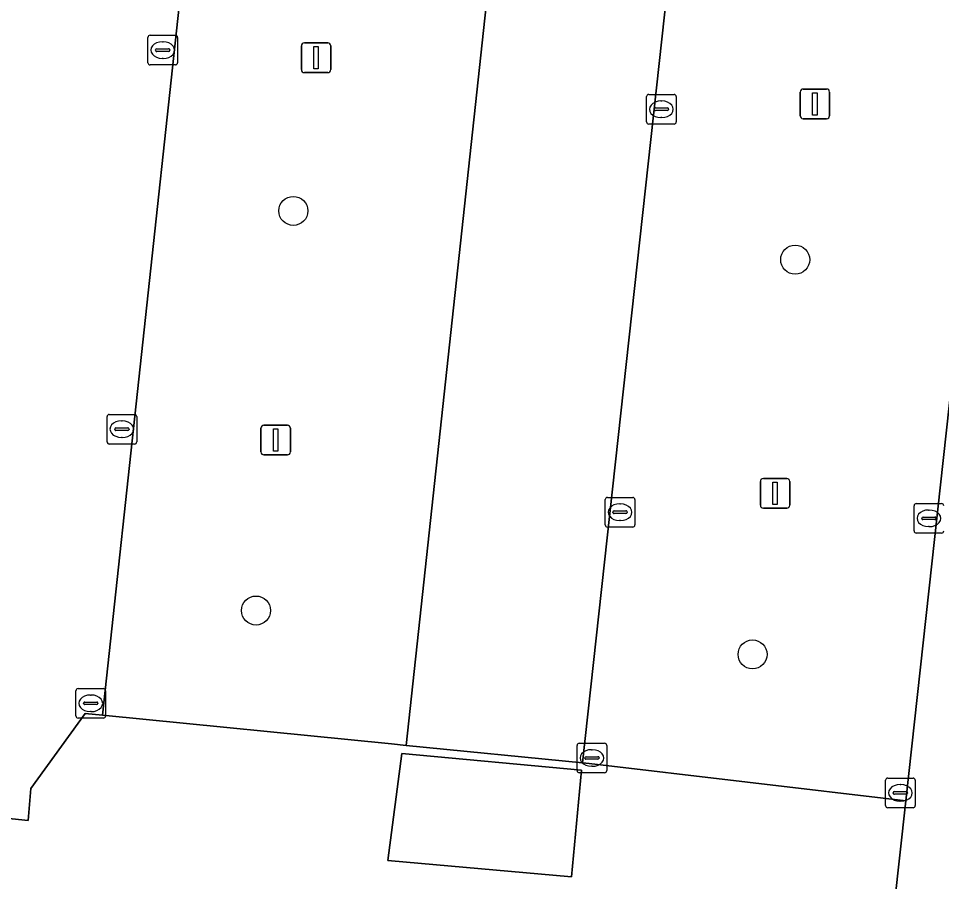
# Model space of a CAD drawing. Extents: x 162184 to 163154, y 385507 to 386516.
# Drawn here: x 162513.7 to 162544.83, y 386358.02 to 386387.13 of the extents above; entities that cross this region are included whole.
import ezdxf

# ---------------------------------------------------------------- set-up
doc = ezdxf.new("R2010")
doc.units = 0
for name, color, linetype in [('IMGEO_Boom', 7, 'Continuous'), ('IMGEO_Groenvoorziening', 7, 'Continuous'), ('IMGEO_Haag', 7, 'Continuous'), ('IMGEO_Kolk', 7, 'Continuous'), ('IMGEO_Lichtmast', 7, 'Continuous'), ('IMGEO_Parkeervlak_open', 7, 'Continuous'), ('IMGEO_Rijbaan_lokaal_open', 7, 'Continuous'), ('IMGEO_Voetpad_open', 7, 'Continuous')]:
    doc.layers.add(name, color=color, linetype=linetype)

msp = doc.modelspace()

# ---------------------------------------------------------------- linework, layer by layer
at = {"layer": 'IMGEO_Boom'}
for centre in [(162522.969, 386380.64), (162539.892, 386378.995), (162521.71, 386367.162), (162538.455, 386365.683)]:
    msp.add_circle(centre, 0.489, dxfattribs=at)
at = {"layer": 'IMGEO_Groenvoorziening'}
msp.add_lwpolyline([(162526.629, 386362.335), (162526.15, 386358.73), (162532.346, 386358.181), (162532.69, 386361.782)], close=True, dxfattribs=at)
at = {"layer": 'IMGEO_Haag'}
msp.add_lwpolyline([(162532.69, 386361.782), (162526.629, 386362.335), (162526.15, 386358.73), (162532.346, 386358.181)], close=True, dxfattribs=at)
at = {"layer": 'IMGEO_Kolk'}
for p, q in [((162518.064, 386385.636), (162518.064, 386386.488)), ((162518.139, 386386.562), (162518.991, 386386.562)), ((162518.552, 386386.342), (162518.577, 386386.342)), ((162519.065, 386386.488), (162519.065, 386385.636)), ((162518.323, 386386.056), (162518.323, 386386.068)), ((162518.761, 386386.019), (162518.363, 386386.019)), ((162518.366, 386386.105), (162518.764, 386386.105)), ((162518.807, 386386.068), (162518.807, 386386.056)), ((162518.575, 386385.782), (162518.55, 386385.782)), ((162518.991, 386385.562), (162518.139, 386385.562)), ((162534.879, 386383.642), (162534.879, 386384.494)), ((162534.954, 386384.568), (162535.806, 386384.568)), ((162535.88, 386384.494), (162535.88, 386383.642)), ((162535.181, 386384.111), (162535.579, 386384.111)), ((162535.367, 386384.348), (162535.392, 386384.348)), ((162535.138, 386384.062), (162535.138, 386384.074)), ((162535.576, 386384.025), (162535.178, 386384.025)), ((162535.622, 386384.074), (162535.622, 386384.062)), ((162535.806, 386383.568), (162534.954, 386383.568)), ((162535.39, 386383.788), (162535.365, 386383.788)), ((162516.685, 386372.852), (162516.685, 386373.704)), ((162516.76, 386373.778), (162517.612, 386373.778)), ((162517.173, 386373.558), (162517.198, 386373.558)), ((162517.686, 386373.704), (162517.686, 386372.852)), ((162516.944, 386373.272), (162516.944, 386373.284)), ((162517.382, 386373.235), (162516.984, 386373.235)), ((162516.987, 386373.321), (162517.385, 386373.321)), ((162517.428, 386373.284), (162517.428, 386373.272)), ((162517.196, 386372.998), (162517.171, 386372.998)), ((162517.612, 386372.778), (162516.76, 386372.778)), ((162533.487, 386370.052), (162533.487, 386370.904)), ((162533.562, 386370.978), (162534.414, 386370.978)), ((162533.975, 386370.758), (162534, 386370.758)), ((162534.488, 386370.904), (162534.488, 386370.052)), ((162543.976, 386370.771), (162544.828, 386370.771)), ((162533.746, 386370.472), (162533.746, 386370.484)), ((162534.184, 386370.435), (162533.786, 386370.435)), ((162533.789, 386370.521), (162534.187, 386370.521)), ((162534.23, 386370.484), (162534.23, 386370.472)), ((162543.901, 386369.845), (162543.901, 386370.697)), ((162544.389, 386370.551), (162544.414, 386370.551)), ((162533.998, 386370.198), (162533.973, 386370.198)), ((162544.16, 386370.265), (162544.16, 386370.277)), ((162544.598, 386370.228), (162544.2, 386370.228)), ((162544.203, 386370.314), (162544.601, 386370.314)), ((162544.644, 386370.277), (162544.644, 386370.265)), ((162534.414, 386369.978), (162533.562, 386369.978)), ((162544.412, 386369.991), (162544.387, 386369.991)), ((162544.828, 386369.771), (162543.976, 386369.771)), ((162515.712, 386364.532), (162516.564, 386364.532)), ((162515.637, 386363.606), (162515.637, 386364.458)), ((162516.125, 386364.312), (162516.15, 386364.312)), ((162516.638, 386364.458), (162516.638, 386363.606)), ((162515.896, 386364.026), (162515.896, 386364.038)), ((162516.334, 386363.989), (162515.936, 386363.989)), ((162515.939, 386364.075), (162516.337, 386364.075)), ((162516.38, 386364.038), (162516.38, 386364.026)), ((162516.148, 386363.752), (162516.123, 386363.752)), ((162516.564, 386363.532), (162515.712, 386363.532)), ((162532.613, 386362.688), (162533.465, 386362.688)), ((162532.538, 386361.762), (162532.538, 386362.614)), ((162533.026, 386362.468), (162533.051, 386362.468)), ((162533.539, 386362.614), (162533.539, 386361.762)), ((162532.797, 386362.182), (162532.797, 386362.194)), ((162533.235, 386362.145), (162532.837, 386362.145)), ((162532.84, 386362.231), (162533.238, 386362.231)), ((162533.281, 386362.194), (162533.281, 386362.182)), ((162533.049, 386361.908), (162533.024, 386361.908)), ((162533.465, 386361.688), (162532.613, 386361.688)), ((162542.94, 386360.585), (162542.94, 386361.437)), ((162543.015, 386361.511), (162543.867, 386361.511)), ((162543.941, 386361.437), (162543.941, 386360.585)), ((162543.428, 386361.291), (162543.453, 386361.291)), ((162543.199, 386361.005), (162543.199, 386361.017)), ((162543.637, 386360.968), (162543.239, 386360.968)), ((162543.242, 386361.054), (162543.64, 386361.054)), ((162543.683, 386361.017), (162543.683, 386361.005)), ((162543.867, 386360.511), (162543.015, 386360.511)), ((162543.451, 386360.731), (162543.426, 386360.731))]:
    msp.add_line(p, q, dxfattribs=at)
for points in [[(162518.064, 386385.636), (162518.064, 386386.488)], [(162518.139, 386386.562), (162518.991, 386386.562)], [(162519.065, 386386.488), (162519.065, 386385.636)], [(162518.991, 386385.562), (162518.139, 386385.562)], [(162534.879, 386383.642), (162534.879, 386384.494)], [(162534.954, 386384.568), (162535.806, 386384.568)], [(162535.88, 386384.494), (162535.88, 386383.642)], [(162535.806, 386383.568), (162534.954, 386383.568)], [(162516.685, 386372.852), (162516.685, 386373.704)], [(162516.76, 386373.778), (162517.612, 386373.778)], [(162517.686, 386373.704), (162517.686, 386372.852)], [(162517.612, 386372.778), (162516.76, 386372.778)], [(162533.487, 386370.052), (162533.487, 386370.904)], [(162533.562, 386370.978), (162534.414, 386370.978)], [(162534.488, 386370.904), (162534.488, 386370.052)], [(162543.976, 386370.771), (162544.828, 386370.771)], [(162543.901, 386369.845), (162543.901, 386370.697)], [(162534.414, 386369.978), (162533.562, 386369.978)], [(162544.828, 386369.771), (162543.976, 386369.771)], [(162515.712, 386364.532), (162516.564, 386364.532)], [(162515.637, 386363.606), (162515.637, 386364.458)], [(162516.638, 386364.458), (162516.638, 386363.606)], [(162516.564, 386363.532), (162515.712, 386363.532)], [(162532.613, 386362.688), (162533.465, 386362.688)], [(162532.538, 386361.762), (162532.538, 386362.614)], [(162533.539, 386362.614), (162533.539, 386361.762)], [(162533.465, 386361.688), (162532.613, 386361.688)], [(162542.94, 386360.585), (162542.94, 386361.437)], [(162543.015, 386361.511), (162543.867, 386361.511)], [(162543.941, 386361.437), (162543.941, 386360.585)], [(162543.867, 386360.511), (162543.015, 386360.511)]]:
    msp.add_lwpolyline(points, dxfattribs=at)
for centre, radius, start, end in [((162518.141, 386386.486), 0.0765, 91.552, 178.448), ((162518.141, 386386.486), 0.0765, 91.552, 178.448), ((162518.989, 386386.486), 0.0765, 1.552, 88.448), ((162518.989, 386386.486), 0.0765, 1.552, 88.448), ((162518.363, 386386.065), 0.0403, 85.8775, 175.7526), ((162518.36, 386386.055), 0.0366, 178.938, 274.7102), ((162518.764, 386386.062), 0.043, 264.8664, 352.4533), ((162518.768, 386386.067), 0.0386, 1.7309, 96.639), ((162518.141, 386385.638), 0.0765, 181.552, 268.448), ((162518.141, 386385.638), 0.0765, 181.552, 268.448), ((162518.989, 386385.638), 0.0765, 271.552, 358.448), ((162518.989, 386385.638), 0.0765, 271.552, 358.448), ((162534.956, 386384.492), 0.0765, 91.552, 178.448), ((162534.956, 386384.492), 0.0765, 91.552, 178.448), ((162535.804, 386384.492), 0.0765, 1.552, 88.448), ((162535.804, 386384.492), 0.0765, 1.552, 88.448), ((162535.178, 386384.071), 0.0403, 85.8775, 175.7526), ((162535.583, 386384.073), 0.0386, 1.7309, 96.639), ((162535.175, 386384.061), 0.0366, 178.938, 274.7102), ((162535.579, 386384.068), 0.043, 264.8664, 352.4533), ((162534.956, 386383.644), 0.0765, 181.552, 268.448), ((162534.956, 386383.644), 0.0765, 181.552, 268.448), ((162535.804, 386383.644), 0.0765, 271.552, 358.448), ((162535.804, 386383.644), 0.0765, 271.552, 358.448), ((162516.762, 386373.702), 0.0765, 91.552, 178.448), ((162516.762, 386373.702), 0.0765, 91.552, 178.448), ((162517.61, 386373.702), 0.0765, 1.552, 88.448), ((162517.61, 386373.702), 0.0765, 1.552, 88.448), ((162516.984, 386373.281), 0.0403, 85.8775, 175.7526), ((162516.981, 386373.271), 0.0366, 178.938, 274.7102), ((162517.385, 386373.278), 0.043, 264.8664, 352.4533), ((162517.389, 386373.283), 0.0386, 1.7309, 96.639), ((162516.762, 386372.854), 0.0765, 181.552, 268.448), ((162516.762, 386372.854), 0.0765, 181.552, 268.448), ((162517.61, 386372.854), 0.0765, 271.552, 358.448), ((162517.61, 386372.854), 0.0765, 271.552, 358.448), ((162533.564, 386370.902), 0.0765, 91.552, 178.448), ((162533.564, 386370.902), 0.0765, 91.552, 178.448), ((162534.412, 386370.902), 0.0765, 1.552, 88.448), ((162534.412, 386370.902), 0.0765, 1.552, 88.448), ((162543.978, 386370.695), 0.0765, 91.552, 178.448), ((162543.978, 386370.695), 0.0765, 91.552, 178.448), ((162544.826, 386370.695), 0.0765, 1.552, 88.448), ((162544.826, 386370.695), 0.0765, 1.552, 88.448), ((162533.786, 386370.481), 0.0403, 85.8775, 175.7526), ((162533.783, 386370.471), 0.0366, 178.938, 274.7102), ((162534.187, 386370.478), 0.043, 264.8664, 352.4533), ((162534.191, 386370.483), 0.0386, 1.7309, 96.639), ((162544.2, 386370.274), 0.0403, 85.8775, 175.7526), ((162544.197, 386370.264), 0.0366, 178.938, 274.7102), ((162544.601, 386370.271), 0.043, 264.8664, 352.4533), ((162544.605, 386370.276), 0.0386, 1.7309, 96.639), ((162533.564, 386370.054), 0.0765, 181.552, 268.448), ((162533.564, 386370.054), 0.0765, 181.552, 268.448), ((162534.412, 386370.054), 0.0765, 271.552, 358.448), ((162534.412, 386370.054), 0.0765, 271.552, 358.448), ((162543.978, 386369.847), 0.0765, 181.552, 268.448), ((162543.978, 386369.847), 0.0765, 181.552, 268.448), ((162544.826, 386369.847), 0.0765, 271.552, 358.448), ((162544.826, 386369.847), 0.0765, 271.552, 358.448), ((162515.714, 386364.456), 0.0765, 91.552, 178.448), ((162515.714, 386364.456), 0.0765, 91.552, 178.448), ((162516.562, 386364.456), 0.0765, 1.552, 88.448), ((162516.562, 386364.456), 0.0765, 1.552, 88.448), ((162515.936, 386364.035), 0.0403, 85.8775, 175.7526), ((162515.933, 386364.025), 0.0366, 178.938, 274.7102), ((162516.337, 386364.032), 0.043, 264.8664, 352.4533), ((162516.341, 386364.037), 0.0386, 1.7309, 96.639), ((162515.714, 386363.608), 0.0765, 181.552, 268.448), ((162515.714, 386363.608), 0.0765, 181.552, 268.448), ((162516.562, 386363.608), 0.0765, 271.552, 358.448), ((162516.562, 386363.608), 0.0765, 271.552, 358.448), ((162532.615, 386362.612), 0.0765, 91.552, 178.448), ((162532.615, 386362.612), 0.0765, 91.552, 178.448), ((162533.463, 386362.612), 0.0765, 1.552, 88.448), ((162533.463, 386362.612), 0.0765, 1.552, 88.448), ((162532.837, 386362.191), 0.0403, 85.8775, 175.7526), ((162532.834, 386362.181), 0.0366, 178.938, 274.7102), ((162533.238, 386362.188), 0.043, 264.8664, 352.4533), ((162533.242, 386362.193), 0.0386, 1.7309, 96.639), ((162532.615, 386361.764), 0.0765, 181.552, 268.448), ((162532.615, 386361.764), 0.0765, 181.552, 268.448), ((162533.463, 386361.764), 0.0765, 271.552, 358.448), ((162533.463, 386361.764), 0.0765, 271.552, 358.448), ((162543.017, 386361.435), 0.0765, 91.552, 178.448), ((162543.017, 386361.435), 0.0765, 91.552, 178.448), ((162543.865, 386361.435), 0.0765, 1.552, 88.448), ((162543.865, 386361.435), 0.0765, 1.552, 88.448), ((162543.239, 386361.014), 0.0403, 85.8775, 175.7526), ((162543.236, 386361.004), 0.0366, 178.938, 274.7102), ((162543.64, 386361.011), 0.043, 264.8664, 352.4533), ((162543.644, 386361.016), 0.0386, 1.7309, 96.639), ((162543.017, 386360.587), 0.0765, 181.552, 268.448), ((162543.017, 386360.587), 0.0765, 181.552, 268.448), ((162543.865, 386360.587), 0.0765, 271.552, 358.448), ((162543.865, 386360.587), 0.0765, 271.552, 358.448)]:
    msp.add_arc(centre, radius, start, end, dxfattribs=at)
for centre, major_axis, ratio, start_param, end_param in [((162518.551, 386386.062), (-0.387, 0.002), 0.722429, 4.712389, 7.853982), ((162518.576, 386386.062), (-0.39, 0.002), 0.717154, 1.570796, 4.712389), ((162535.366, 386384.068), (-0.387, 0.002), 0.722429, 4.712389, 7.853982), ((162535.391, 386384.068), (-0.39, 0.002), 0.717154, 1.570796, 4.712389), ((162517.172, 386373.278), (-0.387, 0.002), 0.722429, 4.712389, 7.853982), ((162517.197, 386373.278), (-0.39, 0.002), 0.717154, 1.570796, 4.712389), ((162533.974, 386370.478), (-0.387, 0.002), 0.722429, 4.712389, 7.853982), ((162533.999, 386370.478), (-0.39, 0.002), 0.717154, 1.570796, 4.712389), ((162544.388, 386370.271), (-0.387, 0.002), 0.722429, 4.712389, 7.853982), ((162544.413, 386370.271), (-0.39, 0.002), 0.717154, 1.570796, 4.712389), ((162516.124, 386364.032), (-0.387, 0.002), 0.722429, 4.712389, 7.853982), ((162516.149, 386364.032), (-0.39, 0.002), 0.717154, 1.570796, 4.712389), ((162533.025, 386362.188), (-0.387, 0.002), 0.722429, 4.712389, 7.853982), ((162533.05, 386362.188), (-0.39, 0.002), 0.717154, 1.570796, 4.712389), ((162543.427, 386361.011), (-0.387, 0.002), 0.722429, 4.712389, 7.853982), ((162543.452, 386361.011), (-0.39, 0.002), 0.717154, 1.570796, 4.712389)]:
    msp.add_ellipse(centre, major_axis=major_axis, ratio=ratio, start_param=start_param, end_param=end_param, dxfattribs=at)
at = {"layer": 'IMGEO_Lichtmast'}
for p, q in [((162523.34, 386386.305), (162524.13, 386386.305)), ((162524.13, 386386.305), (162523.34, 386386.305)), ((162523.24, 386385.405), (162523.24, 386386.205)), ((162523.24, 386386.205), (162523.24, 386385.405)), ((162524.23, 386386.205), (162524.23, 386385.405)), ((162524.23, 386385.405), (162524.23, 386386.205)), ((162524.13, 386385.305), (162523.34, 386385.305)), ((162523.34, 386385.305), (162524.13, 386385.305)), ((162540.161, 386384.749), (162540.951, 386384.749)), ((162540.951, 386384.749), (162540.161, 386384.749)), ((162540.061, 386383.849), (162540.061, 386384.649)), ((162540.061, 386384.649), (162540.061, 386383.849)), ((162541.051, 386384.649), (162541.051, 386383.849)), ((162541.051, 386383.849), (162541.051, 386384.649)), ((162540.951, 386383.749), (162540.161, 386383.749)), ((162540.161, 386383.749), (162540.951, 386383.749)), ((162521.878, 386372.511), (162521.878, 386373.311)), ((162521.878, 386373.311), (162521.878, 386372.511)), ((162521.978, 386373.411), (162522.768, 386373.411)), ((162522.768, 386373.411), (162521.978, 386373.411)), ((162522.868, 386373.311), (162522.868, 386372.511)), ((162522.868, 386372.511), (162522.868, 386373.311)), ((162522.768, 386372.411), (162521.978, 386372.411)), ((162521.978, 386372.411), (162522.768, 386372.411)), ((162538.719, 386370.714), (162538.719, 386371.514)), ((162538.719, 386371.514), (162538.719, 386370.714)), ((162538.819, 386371.614), (162539.609, 386371.614)), ((162539.609, 386371.614), (162538.819, 386371.614)), ((162539.709, 386371.514), (162539.709, 386370.714)), ((162539.709, 386370.714), (162539.709, 386371.514)), ((162539.609, 386370.614), (162538.819, 386370.614)), ((162538.819, 386370.614), (162539.609, 386370.614))]:
    msp.add_line(p, q, dxfattribs=at)
for points in [[(162523.66, 386386.18), (162523.81, 386386.18), (162523.81, 386385.43), (162523.66, 386385.43), (162523.66, 386386.18)], [(162540.481, 386384.624), (162540.631, 386384.624), (162540.631, 386383.874), (162540.481, 386383.874), (162540.481, 386384.624)], [(162522.298, 386373.286), (162522.448, 386373.286), (162522.448, 386372.536), (162522.298, 386372.536), (162522.298, 386373.286)], [(162539.139, 386371.489), (162539.289, 386371.489), (162539.289, 386370.739), (162539.139, 386370.739), (162539.139, 386371.489)]]:
    msp.add_lwpolyline(points, dxfattribs=at)
for centre, start, end in [((162523.34, 386386.205), 90, 180), ((162523.34, 386386.205), 90, 180), ((162524.13, 386386.205), 0, 90), ((162524.13, 386386.205), 360, 90), ((162523.34, 386385.405), 180, 270), ((162523.34, 386385.405), 180, 270), ((162524.13, 386385.405), 270, 0), ((162524.13, 386385.405), 270, 0), ((162540.161, 386384.649), 90, 180), ((162540.161, 386384.649), 90, 180), ((162540.951, 386384.649), 0, 90), ((162540.951, 386384.649), 360, 90), ((162540.161, 386383.849), 180, 270), ((162540.161, 386383.849), 180, 270), ((162540.951, 386383.849), 270, 0), ((162540.951, 386383.849), 270, 0), ((162521.978, 386373.311), 90, 180), ((162521.978, 386373.311), 90, 180), ((162522.768, 386373.311), 0, 90), ((162522.768, 386373.311), 360, 90), ((162521.978, 386372.511), 180, 270), ((162521.978, 386372.511), 180, 270), ((162522.768, 386372.511), 270, 0), ((162522.768, 386372.511), 270, 0), ((162538.819, 386371.514), 90, 180), ((162538.819, 386371.514), 90, 180), ((162539.609, 386371.514), 0, 90), ((162539.609, 386371.514), 360, 90), ((162538.819, 386370.714), 180, 270), ((162538.819, 386370.714), 180, 270), ((162539.609, 386370.714), 270, 0), ((162539.609, 386370.714), 270, 0)]:
    msp.add_arc(centre, 0.1, start, end, dxfattribs=at)
at = {"layer": 'IMGEO_Parkeervlak_open'}
for points in [[(162532.038, 386411.269), (162532.071, 386411.506), (162521.821, 386412.634), (162521.792, 386412.299), (162516.532, 386363.632), (162526.277, 386362.661), (162526.779, 386362.611)], [(162548.989, 386409.64), (162538.075, 386410.846), (162532.715, 386362.026), (162532.943, 386362.003), (162543.625, 386360.744)]]:
    msp.add_lwpolyline(points, close=True, dxfattribs=at)
at = {"layer": 'IMGEO_Rijbaan_lokaal_open'}
for points in [[(162510.466, 386360.448), (162514.027, 386360.085), (162514.116, 386361.156), (162515.95, 386363.69), (162516.532, 386363.632), (162521.792, 386412.299)], [(162532.038, 386411.269), (162526.779, 386362.611), (162532.715, 386362.026), (162538.075, 386410.846)], [(162548.989, 386409.64), (162543.625, 386360.744), (162542.267, 386348.422)]]:
    msp.add_lwpolyline(points, dxfattribs=at)
at = {"layer": 'IMGEO_Voetpad_open'}
msp.add_lwpolyline([(162542.267, 386348.422), (162543.625, 386360.744), (162532.943, 386362.003), (162532.715, 386362.026), (162526.779, 386362.611), (162526.277, 386362.661), (162516.532, 386363.632), (162515.95, 386363.69), (162514.116, 386361.156), (162514.027, 386360.085), (162510.466, 386360.448)], dxfattribs=at)
msp.add_lwpolyline([(162526.629, 386362.335), (162532.69, 386361.782), (162532.346, 386358.181), (162526.15, 386358.73)], close=True, dxfattribs=at)

doc.saveas('drawing.dxf')
